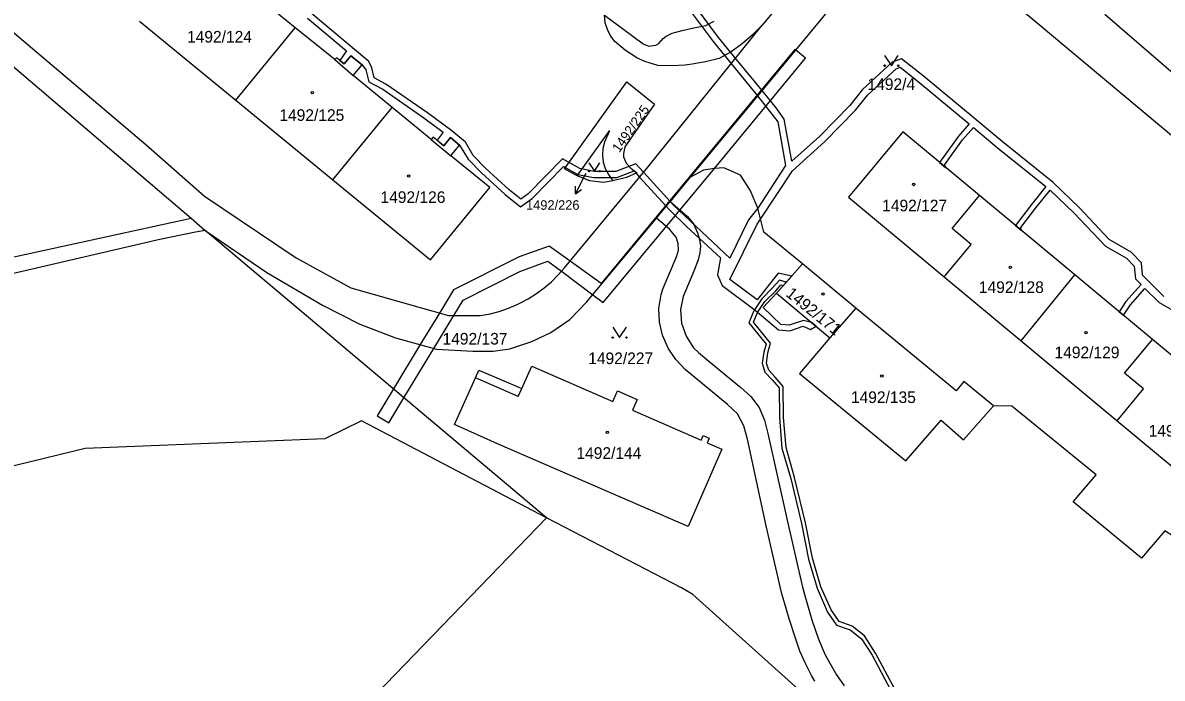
# Model space of a CAD drawing. Extents: x -869103 to -863415, y -1015889 to -1012477.
# Drawn here: x -865332.3 to -865165.9, y -1015262 to -1015166.3 of the extents above; entities that cross this region are included whole.
import ezdxf

# ---------------------------------------------------------------- set-up
doc = ezdxf.new("R2010")
doc.units = 0
for name, color, linetype in [('Hranice parcel', 7, 'Continuous'), ('Parcelní čísla', 7, 'Continuous'), ('Pop  PČ popisy', 7, 'Continuous'), ('Vnitřní kresba', 7, 'Continuous'), ('Věcná břemena k části', 7, 'Continuous'), ('Značky budov', 7, 'Continuous'), ('Značky kultur', 7, 'Continuous')]:
    doc.layers.add(name, color=color, linetype=linetype)

msp = doc.modelspace()

# ---------------------------------------------------------------- linework, layer by layer
at = {"layer": 'Hranice parcel'}
for p, q in [((-865211.48, -1015151.05), (-865224.31, -1015166.64)), ((-865315.24, -1015166.06), (-865301.16, -1015177.6)), ((-865174.3, -1015165.04), (-865158, -1015179.12)), ((-865301.16, -1015177.6), (-865292.5, -1015167.05)), ((-865301.16, -1015177.6), (-865287, -1015189.22)), ((-865287, -1015189.22), (-865278.35, -1015178.67)), ((-865227.5, -1015188.53), (-865229.95, -1015187.47)), ((-865234.89, -1015188.9), (-865237.77, -1015192.38)), ((-865239.78, -1015194.81), (-865237.77, -1015192.38)), ((-865178.68, -1015203.12), (-865192.61, -1015191.53)), ((-865307.69, -1015194.83), (-865305.64, -1015196.61)), ((-865305.64, -1015196.61), (-865307.06, -1015196.89)), ((-865255.84, -1015238.57), (-865305.64, -1015196.61)), ((-865210.65, -1015207.97), (-865218.46, -1015201.5)), ((-865197.75, -1015203.4), (-865186.52, -1015212.73)), ((-865186.52, -1015212.73), (-865178.68, -1015203.12)), ((-865167.36, -1015212.53), (-865178.68, -1015203.12)), ((-865210.65, -1015207.97), (-865214.47, -1015212.28)), ((-865186.52, -1015212.73), (-865172.5, -1015224.39)), ((-865153.37, -1015224.17), (-865167.36, -1015212.53)), ((-865271.88, -1015213.94), (-865266.56, -1015214.23)), ((-865295.54, -1015279.64), (-865255.84, -1015238.57)), ((-865213.28, -1015268.76), (-865234.45, -1015249.76))]:
    msp.add_line(p, q, dxfattribs=at)
for points in [[(-865371.88, -1015119.59), (-865376.97, -1015125.8), (-865344.11, -1015152.46), (-865342.74, -1015153.74), (-865342.07, -1015154.87), (-865341.73, -1015156.07), (-865341.73, -1015157.58), (-865342.1, -1015158.93), (-865345.41, -1015162.67), (-865307.69, -1015194.83)], [(-865199.97, -1015153.14), (-865202.75, -1015153.03), (-865204.49, -1015153.35), (-865205.75, -1015154.09), (-865206.92, -1015155.17), (-865208.96, -1015157.54), (-865222.1, -1015173.46), (-865234.89, -1015188.9)], [(-865084.68, -1015248.31), (-865085.99, -1015248.1), (-865132.19, -1015209.79), (-865171.97, -1015176.6), (-865199.97, -1015153.14)], [(-865292.5, -1015167.05), (-865297.78, -1015162.71), (-865296.52, -1015161.17), (-865298.14, -1015159.83), (-865299.12, -1015161.03), (-865300.25, -1015160.11), (-865300.54, -1015160.45), (-865306.58, -1015155.5)], [(-865224.31, -1015166.64), (-865225.74, -1015168.07), (-865227.25, -1015169.37), (-865228.86, -1015170.56), (-865230.63, -1015171.53), (-865232.6, -1015172.03), (-865234.57, -1015172.37), (-865235.58, -1015172.48), (-865237.55, -1015172.6), (-865239.58, -1015172.56), (-865241.48, -1015171.98), (-865242.64, -1015171.42), (-865244.3, -1015170.34), (-865245.85, -1015169.02), (-865246.46, -1015168.19), (-865246.92, -1015167.29), (-865247.26, -1015166.32), (-865247.35, -1015165.18), (-865241.71, -1015169.39), (-865240.86, -1015169.71), (-865239.84, -1015169.58), (-865239.44, -1015169.31), (-865238.78, -1015168.58), (-865238.37, -1015168.25), (-865237.47, -1015167.82), (-865236.01, -1015167.42), (-865234.53, -1015167.1), (-865232.57, -1015166.71), (-865231.34, -1015166.08)], [(-865335.01, -1015166.56), (-865314.31, -1015184.08), (-865305.74, -1015191.61), (-865292.39, -1015200.63), (-865284.38, -1015205), (-865274.26, -1015207.89), (-865270.14, -1015209.03), (-865265.44, -1015209.05)], [(-865278.35, -1015178.67), (-865284.03, -1015174), (-865282.76, -1015172.46), (-865284.38, -1015171.13), (-865285.37, -1015172.32), (-865286.5, -1015171.4), (-865286.72, -1015171.67), (-865292.5, -1015167.05)], [(-865253.19, -1015202.06), (-865241.01, -1015187.36), (-865224.31, -1015166.64)], [(-865251.32, -1015188.66), (-865253.2, -1015187.61), (-865244.07, -1015174.92), (-865240.05, -1015178.18), (-865244.36, -1015184.4), (-865244.6, -1015185.37), (-865244.58, -1015185.87), (-865244.21, -1015186.8), (-865243.49, -1015187.51), (-865242.64, -1015188.23), (-865244.12, -1015188.88), (-865246.12, -1015189.4)], [(-865287, -1015189.22), (-865272.74, -1015200.92), (-865264.08, -1015190.37), (-865269.77, -1015185.71), (-865268.5, -1015184.16), (-865269.83, -1015183.07), (-865270.81, -1015184.27), (-865272.36, -1015183), (-865272.64, -1015183.35), (-865278.35, -1015178.67)], [(-865251.32, -1015188.66), (-865246.61, -1015182.08), (-865247.36, -1015183.72), (-865247.6, -1015184.67), (-865247.66, -1015185.65), (-865247.56, -1015186.65), (-865247.24, -1015187.58), (-865246.75, -1015188.47), (-865246.12, -1015189.4)], [(-865192.61, -1015191.53), (-865203.81, -1015182.22), (-865211.74, -1015191.76), (-865197.75, -1015203.4)], [(-865229.95, -1015187.47), (-865231.31, -1015187.57), (-865232.92, -1015187.81), (-865234.89, -1015188.9)], [(-865246.12, -1015189.4), (-865247.49, -1015189.62), (-865249.48, -1015189.37), (-865251.32, -1015188.66)], [(-865218.46, -1015201.5), (-865224.1, -1015196.88), (-865224.97, -1015193.38), (-865226.1, -1015190.76), (-865227.5, -1015188.53)], [(-865237.77, -1015192.38), (-865235.24, -1015194.59), (-865234.38, -1015195.66), (-865233.76, -1015196.95), (-865233.47, -1015197.93), (-865233.35, -1015198.92), (-865233.45, -1015199.91), (-865233.69, -1015200.89), (-865234.3, -1015202.54), (-865235.87, -1015206.24), (-865236.28, -1015208.18), (-865236.12, -1015210.16), (-865235.43, -1015212.05), (-865234.36, -1015213.73), (-865233.64, -1015214.42), (-865232.1, -1015215.72), (-865227.47, -1015219.52), (-865226, -1015220.87), (-865224.79, -1015222.46), (-865223.98, -1015224.31), (-865223.49, -1015226.26), (-865220.68, -1015238.93), (-865218.45, -1015248.67), (-865217.93, -1015250.59), (-865217.08, -1015253.47), (-865216.13, -1015256.27), (-865215.12, -1015258.57), (-865214.47, -1015259.8), (-865213.5, -1015261.5), (-865212.34, -1015263.11)], [(-865197.75, -1015203.4), (-865193.81, -1015198.66), (-865196.61, -1015196.33), (-865192.61, -1015191.53)], [(-865404.02, -1015236.46), (-865398.24, -1015237.54), (-865395.3, -1015237.17), (-865391.4, -1015235.58), (-865388.83, -1015233.76), (-865385.72, -1015230.1), (-865382.16, -1015225.14), (-865378.88, -1015221.46), (-865375.58, -1015218.46), (-865371.98, -1015215.46), (-865356.92, -1015206.34), (-865350.59, -1015204.16), (-865307.69, -1015194.83)], [(-865266.56, -1015214.23), (-865263.6, -1015214.24), (-865261.17, -1015213.91), (-865257.97, -1015212.85), (-865255.17, -1015211.54), (-865252.43, -1015209.63), (-865249.91, -1015207.05), (-865239.78, -1015194.81)], [(-865216.62, -1015262.43), (-865217.12, -1015261.57), (-865217.94, -1015259.94), (-865218.82, -1015258.02), (-865219.47, -1015256.15), (-865220.4, -1015253.31), (-865221.51, -1015249.48), (-865223.74, -1015239.76), (-865226.49, -1015227.07), (-865227, -1015225.16), (-865227.95, -1015223.39), (-865229.4, -1015222.01), (-865235.57, -1015216.93), (-865236.95, -1015215.48), (-865238.07, -1015213.8), (-865238.86, -1015211.91), (-865239.32, -1015210), (-865239.41, -1015208.01), (-865239.09, -1015205.99), (-865238.78, -1015205.06), (-865236.83, -1015200.47), (-865236.55, -1015199.52), (-865236.58, -1015198.52), (-865236.89, -1015197.59), (-865237.87, -1015196.42), (-865239.78, -1015194.81)], [(-865307.06, -1015196.89), (-865312.28, -1015197.96), (-865355.27, -1015207.91), (-865374.07, -1015219.78), (-865387.43, -1015236.11)], [(-865305.64, -1015196.61), (-865296.66, -1015202.74), (-865288.53, -1015207.51), (-865283.06, -1015210.29), (-865277.89, -1015212.31), (-865271.88, -1015213.94)], [(-865265.44, -1015209.05), (-865264.07, -1015208.79), (-865262.71, -1015208.44), (-865261.39, -1015207.98), (-865260.1, -1015207.44), (-865259.71, -1015207.25), (-865258.48, -1015206.59), (-865257.3, -1015205.84), (-865256.17, -1015205.01), (-865255.11, -1015204.1), (-865254.11, -1015203.11), (-865253.19, -1015202.06)], [(-865218.46, -1015201.5), (-865222.22, -1015205.78), (-865214.47, -1015212.28)], [(-865190.53, -1015222.23), (-865194.88, -1015218.65), (-865196.02, -1015220.04), (-865210.65, -1015207.97)], [(-865214.47, -1015212.28), (-865218.87, -1015217.52), (-865203.34, -1015230.24), (-865198.2, -1015224.32), (-865194.91, -1015227.17), (-865190.53, -1015222.23)], [(-865172.5, -1015224.39), (-865168.65, -1015219.76), (-865171.44, -1015217.44), (-865167.36, -1015212.53)], [(-865246.13, -1015221.61), (-865245.45, -1015220.05), (-865242.59, -1015221.31), (-865243.27, -1015222.86), (-865233.26, -1015227.24), (-865232.97, -1015226.57), (-865232.07, -1015226.96), (-865232.36, -1015227.63), (-865230.23, -1015228.56), (-865235.15, -1015239.81), (-865262.96, -1015227.77), (-865269.25, -1015224.95), (-865266.18, -1015218.11), (-865265.68, -1015216.99), (-865259.44, -1015219.68), (-865257.96, -1015216.44), (-865246.13, -1015221.61)], [(-865105.38, -1015269.05), (-865110.61, -1015275.12), (-865142.26, -1015248.53), (-865146.27, -1015246.69), (-865149.62, -1015245.67), (-865150.51, -1015249.45), (-865159.2, -1015247.36), (-865158.35, -1015243.8), (-865160.42, -1015243.24), (-865163.12, -1015242), (-865165.53, -1015240.46), (-865168.94, -1015244.46), (-865178.93, -1015236.24), (-865175.56, -1015232.29), (-865187.88, -1015222.27), (-865190.53, -1015222.23)], [(-865255.84, -1015238.57), (-865282.83, -1015224.39), (-865288.2, -1015227.05), (-865323.19, -1015228.43), (-865346.81, -1015234.2), (-865380.69, -1015248.14), (-865400.48, -1015271.1), (-865402.26, -1015278.05), (-865400.72, -1015297.33)], [(-865172.5, -1015224.39), (-865161.3, -1015233.7), (-865155.82, -1015227.11)], [(-865234.45, -1015249.76), (-865236.12, -1015248.77), (-865255.84, -1015238.57)]]:
    msp.add_lwpolyline(points, dxfattribs=at)
at = {"layer": 'Pop  PČ popisy'}
for p, q in [((-865250.25, -1015188.61), (-865251.61, -1015191.28)), ((-865250.1, -1015188.31), (-865250.25, -1015188.61)), ((-865251.61, -1015191.28), (-865251.6, -1015190.16)), ((-865251.61, -1015191.28), (-865250.71, -1015190.62))]:
    msp.add_line(p, q, dxfattribs=at)
at = {"layer": 'Vnitřní kresba'}
for p, q in [((-865286.72, -1015171.67), (-865284.03, -1015174)), ((-865272.64, -1015183.35), (-865269.77, -1015185.71)), ((-865259.98, -1015220.86), (-865266.18, -1015218.11)), ((-865259.98, -1015220.86), (-865259.44, -1015219.68))]:
    msp.add_line(p, q, dxfattribs=at)
at = {"layer": 'Věcná břemena k části'}
for points in [[(-865236, -1015162.99), (-865231.49, -1015169.06), (-865228.71, -1015172.45), (-865225, -1015176.96), (-865222.06, -1015180.78), (-865220.91, -1015187.14), (-865224.97, -1015193.38), (-865226.31, -1015195.06), (-865229.04, -1015200.67), (-865237.29, -1015192.95), (-865237.78, -1015192.4), (-865241.65, -1015188.13), (-865242.77, -1015186.88), (-865245.69, -1015188.01), (-865248.84, -1015188.01), (-865250.95, -1015187.58), (-865253.48, -1015186.18), (-865258.49, -1015191.29), (-865259.57, -1015192.06), (-865261.26, -1015190.71), (-865264.7, -1015187.58), (-865266.54, -1015185.67), (-865267.66, -1015183.73), (-865269.65, -1015182.06), (-865273.2, -1015179.45), (-865279.26, -1015175.25), (-865280.98, -1015174.33), (-865281.34, -1015172.88), (-865281.75, -1015171.96), (-865290.17, -1015164.91)], [(-865165.7, -1015206.26), (-865168.78, -1015203.16), (-865168.96, -1015201.37), (-865170.45, -1015199.81), (-865173.66, -1015197.94), (-865178.01, -1015193.3), (-865181.85, -1015189.63), (-865189.31, -1015183.63), (-865193.08, -1015180.49), (-865200.84, -1015174.04), (-865204, -1015171.56), (-865205.37, -1015172.05), (-865209.7, -1015176.05), (-865211.54, -1015178.36), (-865215.93, -1015182.85), (-865220.01, -1015186.5), (-865221.12, -1015180.38), (-865222.28, -1015178.7), (-865224.35, -1015176.18), (-865228.06, -1015171.66), (-865230.71, -1015168.44), (-865235.04, -1015162.59)], [(-865290.73, -1015165.61), (-865285, -1015170.41), (-865286, -1015171.81), (-865285.37, -1015172.32), (-865284.38, -1015171.13), (-865282.76, -1015172.46), (-865282.2, -1015173.18), (-865281.76, -1015174.93), (-865279.72, -1015176.01), (-865273.72, -1015180.19), (-865270.91, -1015182.26), (-865271.8, -1015183.46), (-865270.81, -1015184.27), (-865269.83, -1015183.07), (-865268.5, -1015184.16), (-865267.26, -1015186.21), (-865265.32, -1015188.22), (-865261.84, -1015191.39), (-865259.61, -1015193.18), (-865257.91, -1015191.97), (-865253.32, -1015187.3), (-865251.27, -1015188.44), (-865248.94, -1015188.91), (-865245.53, -1015188.91), (-865243.03, -1015187.94), (-865242.23, -1015188.83), (-865238.36, -1015193.1), (-865237.93, -1015193.57), (-865235.38, -1015196.02), (-865230.4, -1015200.64), (-865230.84, -1015203.1), (-865230.17, -1015204.66), (-865225.34, -1015208.27), (-865221.95, -1015211.13), (-865220.28, -1015211.28)], [(-865220.28, -1015211.28), (-865218.33, -1015210.61), (-865217.26, -1015211.07), (-865216.47, -1015210.61), (-865217.12, -1015210.06), (-865218.29, -1015209.75), (-865220.38, -1015210.46), (-865221.6, -1015210.36), (-865224.17, -1015207.88), (-865222.22, -1015205.78), (-865220.02, -1015203.27), (-865222.01, -1015202.84), (-865225.05, -1015206.74), (-865229.03, -1015203.76), (-865225.07, -1015195.72), (-865224.58, -1015194.97), (-865219.91, -1015187.9), (-865215.17, -1015183.65), (-865210.72, -1015179.08), (-865208.9, -1015176.81), (-865204.79, -1015173.01), (-865204.2, -1015172.8), (-865201.54, -1015174.9), (-865194.1, -1015181.07), (-865195.68, -1015182.88), (-865198.43, -1015186.7), (-865197.54, -1015187.43), (-865197.65, -1015186.99), (-865195.06, -1015183.38), (-865193.48, -1015181.59), (-865190.01, -1015184.49), (-865182.89, -1015190.2), (-865185.02, -1015192.82), (-865187.34, -1015195.91), (-865186.46, -1015196.65), (-865186.56, -1015196.21), (-865184.38, -1015193.32), (-865182.29, -1015190.73), (-865178.79, -1015194.08), (-865174.22, -1015198.9), (-865171.13, -1015200.69), (-865170.02, -1015201.85), (-865169.84, -1015203.66), (-865169, -1015204.5), (-865171.21, -1015207.01), (-865172.21, -1015208.5), (-865171.59, -1015209.01), (-865170.57, -1015207.49), (-865168.44, -1015205.07), (-865166.38, -1015207.14), (-865164.64, -1015208.11)], [(-865221.79, -1015203.9), (-865222.8, -1015205.02), (-865224.4, -1015206.62), (-865225.55, -1015208.34), (-865226.28, -1015210.12), (-865223.76, -1015213.2), (-865224.09, -1015214.38), (-865224.32, -1015216.01), (-865223.92, -1015217.33), (-865222.85, -1015218.42), (-865221.86, -1015219.61), (-865221.81, -1015223.94), (-865221.45, -1015228.4), (-865220.17, -1015232.83), (-865218.6, -1015239.4), (-865217.55, -1015244.6), (-865216.31, -1015248.82), (-865214.79, -1015252.32), (-865213.49, -1015254.22), (-865211.5, -1015254.92), (-865209.84, -1015256.21), (-865208.28, -1015258.6), (-865205.59, -1015263.69)], [(-865205.03, -1015263.47), (-865207.76, -1015258.3), (-865209.4, -1015255.79), (-865211.2, -1015254.38), (-865213.11, -1015253.72), (-865214.27, -1015252.02), (-865215.75, -1015248.62), (-865216.97, -1015244.46), (-865218.02, -1015239.28), (-865219.59, -1015232.67), (-865220.85, -1015228.3), (-865221.21, -1015223.92), (-865221.26, -1015219.39), (-865222.41, -1015218.02), (-865223.38, -1015217.01), (-865223.7, -1015215.97), (-865223.51, -1015214.5), (-865223.1, -1015213.06), (-865225.58, -1015210.02), (-865225.01, -1015208.62), (-865223.94, -1015207), (-865222.36, -1015205.44), (-865221.59, -1015204.58), (-865221.25, -1015204.67), (-865220.81, -1015204.17), (-865221.79, -1015203.9)]]:
    msp.add_lwpolyline(points, dxfattribs=at)
msp.add_lwpolyline([(-865278.86, -1015224.7), (-865276.64, -1015221.04), (-865272.26, -1015213.84), (-865269.34, -1015209.03), (-865267.98, -1015206.8), (-865259.72, -1015202.61), (-865255.61, -1015201.1), (-865253.63, -1015202.58), (-865249.05, -1015206.01), (-865247.54, -1015207.14), (-865231.31, -1015187.57), (-865218, -1015171.49), (-865219.47, -1015170.27), (-865219.54, -1015170.21), (-865247.84, -1015204.36), (-865252.38, -1015201.08), (-865255.41, -1015198.9), (-865259.79, -1015200.45), (-865269.4, -1015205.28), (-865271.46, -1015208.67), (-865274.27, -1015213.29), (-865278.18, -1015219.74), (-865280.56, -1015223.66)], close=True, dxfattribs=at)
at = {"layer": 'Značky budov'}
for centre in [(-865290.03, -1015176.52), (-865275.96, -1015188.68), (-865202.21, -1015189.91), (-865188.09, -1015202.02), (-865215.46, -1015205.9), (-865177.04, -1015211.54), (-865206.86, -1015217.87), (-865246.95, -1015226.07)]:
    msp.add_circle(centre, 0.175, dxfattribs=at)
at = {"layer": 'Značky kultur'}
for points in [[(-865206.46, -1015171.07), (-865205.46, -1015172.57), (-865204.46, -1015171.07)], [(-865249.62, -1015186.77), (-865248.82, -1015187.97), (-865248.02, -1015186.77)], [(-865246.14, -1015210.75), (-865245.14, -1015212.25), (-865244.14, -1015210.75)]]:
    msp.add_lwpolyline(points, dxfattribs=at)
for centre, radius in [((-865206.46, -1015172.57), 0.1), ((-865204.46, -1015172.57), 0.1), ((-865249.62, -1015187.97), 0.08), ((-865248.02, -1015187.97), 0.08), ((-865246.14, -1015212.25), 0.1), ((-865244.14, -1015212.25), 0.1)]:
    msp.add_circle(centre, radius, dxfattribs=at)

# ---------------------------------------------------------------- texts
at = {"layer": 'Parcelní čísla'}
for s, height, p in [('1492/124', 1.7, (-865308.31, -1015169.2)), ('1492/4', 1.7, (-865208.95, -1015176.12)), ('1492/125', 1.7, (-865294.83, -1015180.63)), ('1492/126', 1.7, (-865280.06, -1015192.61)), ('1492/226', 1.4, (-865258.81, -1015193.61)), ('1492/127', 1.7, (-865206.81, -1015193.83)), ('1492/128', 1.7, (-865192.69, -1015205.75)), ('1492/137', 1.7, (-865271, -1015213.28)), ('1492/227', 1.7, (-865249.73, -1015216.13)), ('1492/129', 1.7, (-865181.64, -1015215.27)), ('1492/135', 1.7, (-865211.37, -1015221.81)), ('1492/130', 1.7, (-865167.9, -1015226.71)), ('1492/144', 1.7, (-865251.45, -1015229.96))]:
    msp.add_text(s, height=height, dxfattribs=at).set_placement(p)
for s, height, rotation, p in [('1492/225', 1.4, 55, (-865245.2, -1015185.36)), ('1492/171', 1.7, 321, (-865221.01, -1015206.08))]:
    msp.add_text(s, height=height, rotation=rotation, dxfattribs=at).set_placement(p)

doc.saveas('drawing.dxf')
